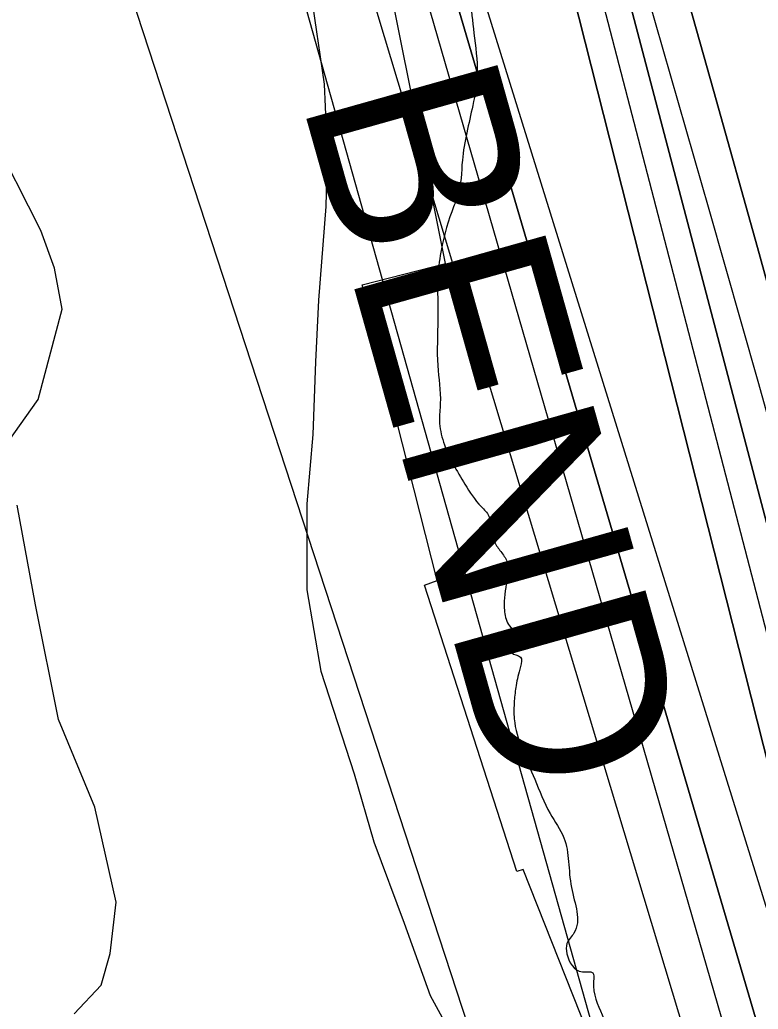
# Model space of a CAD drawing. Extents: x 3297772 to 3335630, y 634068 to 659439.
# Drawn here: x 3311791.4 to 3312163.3, y 653423 to 653921.5 of the extents above; entities that cross this region are included whole.
import ezdxf

# ---------------------------------------------------------------- set-up
doc = ezdxf.new("R2010")
doc.units = 0
for name, color, linetype in [('V-RIVR-EDGE', 7, 'Continuous'), ('V-RRAP-RVMT', 7, 'Continuous'), ('V-RRAP-RVMT-IDEN', 7, 'Continuous'), ('V-SITE-VEGE', 7, 'Continuous'), ('V-TOPO-DPTH', 7, 'Continuous'), ('V-TOPO-MAJR', 7, 'Continuous'), ('V-TOPO-MINR', 7, 'Continuous'), ('V-TOPO-WATR', 7, 'Continuous')]:
    doc.layers.add(name, color=color, linetype=linetype)

msp = doc.modelspace()

# ---------------------------------------------------------------- linework, layer by layer
at = {"layer": 'V-RIVR-EDGE'}
msp.add_spline([(3312883.83, 657641.82), (3312877.43, 657629.14), (3312871.37, 657628.72), (3312863.11, 657617.48), (3312850.09, 657604.96), (3312831.43, 657586.39), (3312812.78, 657572.58), (3312803.23, 657564.38), (3312789.37, 657559.65), (3312783.73, 657554.03), (3312778.95, 657547.98), (3312767.65, 657529.83), (3312766.74, 657514.68), (3312759.36, 657504.74), (3312737.65, 657480.11), (3312721.16, 657463.7), (3312710.73, 657449), (3312699.44, 657435.61), (3312692.93, 657428.27), (3312686.84, 657419.19), (3312681.62, 657408.38), (3312674.62, 657379.82), (3312668.49, 657352.56), (3312668.04, 657345.63), (3312665.88, 657344.77), (3312663.27, 657342.61), (3312660.21, 657327.47), (3312656.72, 657318.82), (3312656.28, 657315.35), (3312656.27, 657312.76), (3312656.25, 657305.4), (3312649.29, 657291.99), (3312642.33, 657278.15), (3312629.29, 657257.84), (3312613.67, 657244.02), (3312607.17, 657238.84), (3312604.13, 657235.39), (3312597.15, 657216.35), (3312589.75, 657199.05), (3312576.29, 657183.07), (3312552.85, 657158.45), (3312535.92, 657141.17), (3312529.84, 657135.12), (3312518.53, 657113.94), (3312495.09, 657088.45), (3312476.43, 657069.45), (3312466.01, 657059.08), (3312458.63, 657050.44), (3312456.42, 657033.99), (3312453.38, 657028.8), (3312435.15, 657010.23), (3312419.52, 656992.52), (3312412.13, 656980.42), (3312408.19, 656963.11), (3312401.64, 656941.04), (3312399.86, 656923.29), (3312398.97, 656910.74), (3312397.64, 656900.79), (3312392.42, 656890.41), (3312371.99, 656858.42), (3312368.08, 656851.5), (3312358.98, 656847.2), (3312355.07, 656842.44), (3312348.1, 656827.31), (3312342.02, 656819.53), (3312329.88, 656810.9), (3312322.93, 656802.69), (3312315.54, 656789.29), (3312314.22, 656780.63), (3312315.05, 656767.21), (3312319.36, 656757.24), (3312322.37, 656750.3), (3312324.96, 656746.4), (3312326.24, 656741.2), (3312321.9, 656736.88), (3312315.4, 656733.87), (3312309.33, 656731.72), (3312293.7, 656712.71), (3312281.09, 656690.66), (3312277.16, 656675.51), (3312275.39, 656662.1), (3312281.85, 656646.93), (3312281.83, 656640), (3312278.34, 656628.75), (3312273.12, 656617.94), (3312258.79, 656602.39), (3312246.2, 656588.13), (3312240.56, 656585.11), (3312233.19, 656580.37), (3312231.01, 656573.45), (3312216.18, 656528.02), (3312209.61, 656496.87), (3312208.27, 656481.72), (3312210.84, 656469.16), (3312213.84, 656459.19), (3312219.03, 656454.85), (3312220.75, 656451.81), (3312220.3, 656445.75), (3312215.52, 656438.4), (3312207.71, 656428.9), (3312199.46, 656418.96), (3312190.79, 656414.65), (3312182.97, 656406.45), (3312174.28, 656392.18), (3312172.95, 656381.36), (3312175.96, 656371.39), (3312180.7, 656362.29), (3312182.83, 656348.43), (3312180.2, 656336.75), (3312175.84, 656322.9), (3312165.83, 656303.44), (3312151.06, 656282.7), (3312142.37, 656268.86), (3312132.8, 656250.7), (3312126.26, 656232.97), (3312123.61, 656213.49), (3312124.38, 656172.36), (3312121.32, 656161.11), (3312110.42, 656131.7), (3312106.94, 656124.78), (3312106.49, 656119.15), (3312106.48, 656114.39), (3312107.78, 656112.65), (3312112.96, 656108.31), (3312112.95, 656104.85), (3312110.35, 656101.82), (3312104.71, 656098.81), (3312099.95, 656098.82), (3312095.18, 656094.93), (3312090.84, 656093.21), (3312087.81, 656093.65), (3312081.75, 656093.67), (3312077.85, 656090.65), (3312073.45, 656063.81), (3312068.16, 656026.59), (3312055.97, 655997.61), (3312045.52, 655975.56), (3312040.29, 655960.85), (3312035.47, 655938.35), (3312031.92, 655901.12), (3312030.13, 655879.05), (3312024.89, 655858.28), (3312021.83, 655848.33), (3312021.82, 655843.56), (3312023.1, 655834.9), (3312020.47, 655821.92), (3312016.98, 655812.4), (3312015.2, 655794.66), (3312007.34, 655765.67), (3312000.79, 655745.33), (3311997.76, 655742.31), (3311991.69, 655741.03), (3311986.48, 655736.71), (3311975.14, 655702.54), (3311969.88, 655673.54), (3311967.68, 655661.86), (3311967.62, 655636.74), (3311969.66, 655587.38), (3311970.07, 655575.69), (3311970.06, 655571.36), (3311972.22, 655571.36), (3311981.75, 655571.33), (3311985.2, 655568.29), (3311986.88, 655544.91), (3311989.45, 655536.24), (3311993.33, 655527.57), (3311994.15, 655510.25), (3311994.94, 655477.35), (3311993.58, 655456.14), (3311993.56, 655445.75), (3311996.13, 655437.08), (3311998.28, 655430.58), (3311999.55, 655418.45), (3312002.14, 655413.68), (3312005.59, 655409.78), (3312006.87, 655402.42), (3312010.72, 655381.62), (3312015.83, 655348.27), (3312020.08, 655316.22), (3312020.88, 655290.68), (3312024.34, 655286.34), (3312024.33, 655282.88), (3312021.72, 655278.55), (3312020.83, 655267.73), (3312020.36, 655251.71), (3312023.75, 655222.7), (3312024.12, 655198.88), (3312027.09, 655174.63), (3312027.92, 655158.18), (3312027.89, 655148.65), (3312033.05, 655134.35), (3312042.51, 655107.92), (3312048.96, 655087.55), (3312050.66, 655075.42), (3312051.93, 655064.16), (3312054.08, 655058.96), (3312054.93, 655053.33), (3312054.48, 655044.24), (3312054.44, 655029.52), (3312054.43, 655026.06), (3312057.46, 655026.05), (3312058.74, 655016.09), (3312058.72, 655009.59), (3312057.85, 655007), (3312058.7, 655000.5), (3312065.62, 654995.72), (3312069.06, 654986.19), (3312073.78, 654969.29), (3312075.04, 654956.3), (3312078.47, 654942.44), (3312077.58, 654930.32), (3312077.53, 654910.83), (3312077.47, 654886.59), (3312076.55, 654866.67), (3312076.51, 654848.49), (3312076.06, 654840.26), (3312077.76, 654829.87), (3312080.34, 654820.77), (3312078.15, 654811.25), (3312075.94, 654795.67), (3312071.58, 654782.69), (3312065.51, 654777.51), (3312055.05, 654751.56), (3312052.43, 654742.04), (3312052.83, 654727.32), (3312052.81, 654718.66), (3312051.92, 654709.57), (3312048.01, 654704.38), (3312044.11, 654701.8), (3312043.64, 654687.51), (3312041.88, 654675.39), (3312043.59, 654669.33), (3312047.46, 654658.06), (3312051.34, 654648.52), (3312056.94, 654638.55), (3312058.22, 654630.32), (3312056.91, 654626), (3312053.87, 654622.54), (3312055.56, 654606.08), (3312057.25, 654588.33), (3312055.9, 654567.55), (3312049.35, 654546.78), (3312038.46, 654520.4), (3312032.36, 654504.4), (3312028.85, 654484.49), (3312027.52, 654473.24), (3312030.9, 654437.29), (3312033.39, 654395.29), (3312033.79, 654380.57), (3312031.62, 654380.57), (3312029.45, 654378.41), (3312029.4, 654358.93), (3312028.5, 654342.91), (3312025.45, 654335.99), (3312021.1, 654326.48), (3312020.22, 654320.42), (3312017.16, 654307.87), (3312011.94, 654300.96), (3312002.83, 654291.89), (3311994.14, 654280.65), (3311985.01, 654266.82), (3311975.01, 654248.66), (3311965.01, 654231.8), (3311959.34, 654213.63), (3311951.92, 654190.7), (3311944.93, 654165.61), (3311941.42, 654144.83), (3311939.64, 654128.38), (3311938.31, 654114.97), (3311937.42, 654105.88), (3311937.39, 654090.72), (3311937.79, 654079.03), (3311943.83, 654068.63), (3311951.59, 654055.62), (3311959.76, 654034.82), (3311962.77, 654023.55), (3311962.74, 654015.33), (3311964.9, 654011.42), (3311970.96, 654011.41), (3311980.48, 654009.65), (3311992.58, 654001.4), (3311999.48, 653987.96), (3312004.63, 653969.33), (3312011.95, 653953.29), (3312017.96, 653932.49), (3312020.08, 653914.74), (3312021.76, 653894.38), (3312019.56, 653878.37), (3312014.29, 653850.67), (3312012.08, 653832.93), (3312009.91, 653827.3), (3312003.79, 653806.1), (3312002.03, 653792.69), (3312001.98, 653774.5), (3312001.97, 653770.61), (3312001.91, 653747.23), (3312003.17, 653728.17), (3312002.71, 653719.52), (3312004.85, 653708.69), (3312015.62, 653687.44), (3312023.82, 653676.17), (3312027.7, 653671.4), (3312028.56, 653667.5), (3312028.98, 653663.17), (3312031.13, 653657.1), (3312034.58, 653652.33), (3312037.17, 653647.13), (3312036.72, 653638.9), (3312035.38, 653625.05), (3312037.1, 653617.69), (3312040.98, 653611.18), (3312040.97, 653607.28), (3312039.22, 653602.53), (3312043.55, 653600.35), (3312043.54, 653595.59), (3312041.35, 653586.07), (3312040.46, 653578.28), (3312040.44, 653569.19), (3312044.3, 653554.02), (3312050.76, 653538.85), (3312058.51, 653521.52), (3312065.4, 653509.38), (3312069.24, 653484.25), (3312070.48, 653461.3), (3312067, 653456.12), (3312066.99, 653450.92), (3312074.76, 653441.81), (3312079.96, 653441.36), (3312080.38, 653437.03), (3312084.67, 653420.14), (3312091.12, 653403.67), (3312098.44, 653386.77), (3312109.65, 653368.12), (3312121.74, 653355.97), (3312125.62, 653349.46), (3312128.2, 653339.5), (3312130.35, 653336.03), (3312138.14, 653334.71), (3312144.18, 653326.04), (3312155.83, 653308.26), (3312169.63, 653287.88), (3312173.5, 653275.74), (3312176.95, 653271.41), (3312179.98, 653271.83), (3312182.58, 653271.39), (3312186.46, 653264.45), (3312198.98, 653249.7), (3312207.62, 653241.02), (3312220.12, 653218.91), (3312235.21, 653193.33), (3312245.1, 653166.89), (3312251.55, 653147.39), (3312254.98, 653135.26), (3312261.89, 653129.18), (3312265.78, 653127.01), (3312270.09, 653117.04), (3312278.69, 653091.91), (3312283.82, 653066.35), (3312289.81, 653037.33), (3312290.63, 653020.87), (3312298.83, 653007.86), (3312313.06, 652986.18), (3312331.2, 652965.79), (3312349.32, 652943.23), (3312366.58, 652917.21), (3312380.37, 652892.06), (3312391.13, 652867.79), (3312399.29, 652837.46), (3312404.42, 652813.21), (3312413.86, 652779.84), (3312426.26, 652716.17), (3312433.53, 652679.35), (3312435.21, 652658.13), (3312432.58, 652646.01), (3312429.96, 652637.36), (3312427.78, 652630.01), (3312427.76, 652621.35), (3312435.5, 652598.38), (3312438.91, 652579.32), (3312438.44, 652564.6), (3312439.24, 652538.19), (3312442.23, 652518.7), (3312447.38, 652503.53), (3312468.06, 652459.75), (3312483.55, 652420.75), (3312498.17, 652381.31), (3312505.93, 652365.71), (3312511.1, 652356.6), (3312510.65, 652348.38), (3312513.66, 652343.61), (3312517.12, 652340.57), (3312519.7, 652334.93), (3312520.12, 652328.44), (3312520.54, 652323.67), (3312524.86, 652318.9), (3312527.42, 652304.61), (3312533.48, 652302.43), (3312534.77, 652300.69), (3312534.76, 652295.06), (3312533.46, 652292.9), (3312539.49, 652282.93), (3312543.36, 652271.23), (3312557.17, 652254.31), (3312567.53, 652240), (3312583.95, 652226.54), (3312597.76, 652210.48), (3312621.93, 652179.25), (3312627.1, 652170.14), (3312635.32, 652164.49), (3312643.09, 652156.68), (3312650.43, 652146.71), (3312660.77, 652128.06), (3312679.29, 652089.05), (3312693.93, 652055.24), (3312706.41, 652026.64), (3312729.27, 651989.78), (3312750.41, 651958.12), (3312768.1, 651933.83), (3312782.77, 651915.18), (3312793.57, 651904.76), (3312806.08, 651886.98), (3312821.18, 651865.29), (3312842.77, 651841.86), (3312858.75, 651825.8), (3312876.91, 651814.5), (3312895.06, 651799.73), (3312904.14, 651794.95), (3312909.31, 651788.01), (3312919.23, 651769.8), (3312923.54, 651761.13), (3312925.69, 651758.96), (3312932.62, 651758.51), (3312939.97, 651754.16), (3312941.26, 651751.56), (3312945.99, 651737.26), (3312947.27, 651729.03), (3312950.29, 651723.83), (3312963.67, 651706.91), (3312981.79, 651681.75)], degree=3, dxfattribs=at)
at = {"layer": 'V-RRAP-RVMT'}
for p, q in [((3312005.72, 653798.75), (3311948.75, 654083.69)), ((3311963.87, 653787.89), (3312005.72, 653798.75)), ((3312001.68, 653638.94), (3311963.87, 653787.89)), ((3311995.25, 653636.68), (3312001.68, 653638.94)), ((3312041.71, 653492.35), (3311995.25, 653636.68)), ((3312044.99, 653493.32), (3312041.71, 653492.35)), ((3312100.43, 653353.59), (3312044.99, 653493.32))]:
    msp.add_line(p, q, dxfattribs=at)
at = {"layer": 'V-SITE-VEGE'}
for points in [[(3311937.74, 653936.16), (3311944.67, 653889.03), (3311946.26, 653854.81), (3311945.55, 653827.43), (3311941.84, 653780.28), (3311940.37, 653749.1), (3311938.92, 653712.6), (3311935.94, 653677.61), (3311936.03, 653634.26), (3311942.95, 653593.21), (3311959.77, 653541.53), (3311969.72, 653507.33), (3311985.01, 653466.3), (3311998, 653429.82), (3312031.58, 653368.28)], [(3311785.44, 653708.77), (3311800.61, 653730.09), (3311812.69, 653775.74), (3311808.85, 653796.27), (3311801.97, 653815.26), (3311776.78, 653864.65)], [(3311818.67, 653420.62), (3311832.33, 653435.1), (3311836.87, 653451.08), (3311839.86, 653476.94), (3311829.13, 653524.83), (3311810.79, 653568.9), (3311799.28, 653626.67), (3311790.06, 653676.84)]]:
    msp.add_lwpolyline(points, dxfattribs=at)
at = {"layer": 'V-TOPO-DPTH'}
for points in [[(3312070.15, 654136.9), (3312141.02, 653885.32), (3312162.99, 653806.68), (3312184.71, 653727.97), (3312206.08, 653649.17), (3312227.21, 653570.3), (3312254.46, 653467.69), (3312261.85, 653440.1), (3312269.31, 653412.52), (3312276.88, 653384.98), (3312284.52, 653357.45), (3312292.49, 653330.02), (3312300.81, 653302.71), (3312309.66, 653275.56), (3312318.87, 653248.53), (3312333.7, 653206.35), (3312342.66, 653181.44), (3312351.86, 653156.63), (3312361.42, 653131.94), (3312371.22, 653107.35), (3312690.18, 652323.7)], [(3312690.18, 652323.7), (3312371.22, 653107.35), (3312361.42, 653131.94), (3312351.86, 653156.63), (3312342.66, 653181.44), (3312333.7, 653206.35), (3312318.87, 653248.53), (3312309.66, 653275.56), (3312300.81, 653302.71), (3312292.49, 653330.02), (3312284.52, 653357.45), (3312276.88, 653384.98), (3312269.31, 653412.52), (3312261.85, 653440.1), (3312254.46, 653467.69), (3312227.21, 653570.3), (3312206.08, 653649.17), (3312184.71, 653727.97), (3312162.99, 653806.68), (3312141.02, 653885.32), (3312070.15, 654136.9)], [(3312844.52, 651763.04), (3312795.63, 651855.99), (3312702.52, 652035.45), (3312700.73, 652038.97), (3312699, 652042.52), (3312697.34, 652046.1), (3312695.73, 652049.71), (3312631.72, 652196.89), (3312598.51, 652274.25), (3312565.78, 652351.82), (3312533.78, 652429.69), (3312502.26, 652507.76), (3312273.53, 653082.1), (3312263.86, 653107.05), (3312254.5, 653132.12), (3312245.6, 653157.35), (3312237.02, 653182.7), (3312216.79, 653244.28), (3312209.52, 653266.48), (3312202.27, 653288.69), (3312195.07, 653310.92), (3312187.9, 653333.15), (3312180.53, 653355.31), (3311952.44, 654130.84)], [(3312911.52, 651802.24), (3312878.41, 651868.71), (3312845.45, 651935.25), (3312779.3, 652069.44), (3312774.28, 652079.8), (3312769.34, 652090.21), (3312764.54, 652100.67), (3312759.83, 652111.18), (3312317.81, 653113.64), (3312315.58, 653118.79), (3312313.4, 653123.95), (3312311.29, 653129.13), (3312309.21, 653134.34), (3312305.33, 653144.3), (3312305.08, 653145.04), (3312305.01, 653145.28), (3312049.31, 654117.72)], [(3312049.31, 654117.72), (3312305.01, 653145.28), (3312305.08, 653145.04), (3312305.33, 653144.3), (3312309.21, 653134.34), (3312311.29, 653129.13), (3312313.4, 653123.95), (3312315.58, 653118.79), (3312317.81, 653113.64), (3312759.83, 652111.18), (3312764.54, 652100.67), (3312769.34, 652090.21), (3312774.28, 652079.8), (3312779.3, 652069.44), (3312845.45, 651935.25), (3312878.41, 651868.71), (3312911.52, 651802.24)], [(3312516.69, 652560.13), (3312476.8, 652660.65), (3312295.65, 653125.55), (3312292.74, 653133.25), (3312289.92, 653140.98), (3312287.26, 653148.76), (3312284.69, 653156.58), (3312225.15, 653343.91), (3312210.96, 653388.8), (3312196.86, 653433.72), (3312029.57, 654093.88)], [(3312029.57, 654093.88), (3312196.86, 653433.72), (3312210.96, 653388.8), (3312225.15, 653343.91), (3312284.69, 653156.58), (3312287.26, 653148.76), (3312289.92, 653140.98), (3312292.74, 653133.25), (3312295.65, 653125.55), (3312476.8, 652660.65), (3312516.69, 652560.13)]]:
    msp.add_lwpolyline(points, dxfattribs=at)
at = {"layer": 'V-TOPO-MAJR'}
msp.add_lwpolyline([(3311880.87, 654121.72), (3312148.05, 653171.61), (3312161.57, 653141.82), (3312175.03, 653111.99), (3312188.42, 653082.14), (3312201.76, 653052.26), (3312278.97, 652878.71), (3312330.53, 652761.89), (3312381.63, 652644.87), (3312432.04, 652527.55), (3312482, 652410.03), (3312625.05, 652070.7), (3312638.14, 652040.37), (3312651.57, 652010.19), (3312665.49, 651980.24), (3312679.76, 651950.44), (3312685.8, 651938.07), (3312699.03, 651911.14), (3312712.31, 651884.23), (3312725.67, 651857.37), (3312739.09, 651830.53)], dxfattribs=at)
at = {"layer": 'V-TOPO-MINR'}
for points in [[(3311961.72, 654135.97), (3312262.41, 653168.74), (3312267.81, 653152.76), (3312273.41, 653136.85), (3312279.31, 653121.05), (3312285.41, 653105.31), (3312673.29, 652132.47)], [(3312070.15, 654136.9), (3312141.02, 653885.32), (3312162.99, 653806.68), (3312184.71, 653727.97), (3312206.08, 653649.17), (3312227.21, 653570.3), (3312254.46, 653467.69), (3312261.85, 653440.1), (3312269.31, 653412.52), (3312276.88, 653384.98), (3312284.52, 653357.45), (3312292.49, 653330.02), (3312300.81, 653302.71), (3312309.66, 653275.56), (3312318.87, 653248.53), (3312333.7, 653206.35), (3312342.66, 653181.44), (3312351.86, 653156.63), (3312361.42, 653131.94), (3312371.22, 653107.35), (3312690.18, 652323.7)], [(3311952.44, 654130.84), (3312180.53, 653355.31), (3312187.9, 653333.15), (3312195.07, 653310.92), (3312202.27, 653288.69), (3312209.52, 653266.48), (3312216.79, 653244.28), (3312237.02, 653182.7), (3312245.6, 653157.35), (3312254.5, 653132.12), (3312263.86, 653107.05), (3312273.53, 653082.1), (3312502.26, 652507.76), (3312533.78, 652429.69), (3312565.78, 652351.82), (3312598.51, 652274.25), (3312631.72, 652196.89), (3312695.73, 652049.71), (3312697.34, 652046.1), (3312699, 652042.52), (3312700.73, 652038.97), (3312702.52, 652035.45), (3312795.63, 651855.99), (3312844.52, 651763.04)], [(3312049.31, 654117.72), (3312305.01, 653145.28), (3312305.08, 653145.04), (3312305.33, 653144.3), (3312309.21, 653134.34), (3312311.29, 653129.13), (3312313.4, 653123.95), (3312315.58, 653118.79), (3312317.81, 653113.64), (3312759.83, 652111.18), (3312764.54, 652100.67), (3312769.34, 652090.21), (3312774.28, 652079.8), (3312779.3, 652069.44), (3312845.45, 651935.25), (3312878.41, 651868.71), (3312911.52, 651802.24)], [(3311944.28, 654111.47), (3312192.83, 653252.57), (3312196.99, 653240.48), (3312200.99, 653228.33), (3312204.99, 653216.18), (3312208.98, 653204.03), (3312212.98, 653191.87), (3312219.65, 653171.56), (3312227.18, 653149.33), (3312234.97, 653127.19), (3312243.16, 653105.19), (3312251.62, 653083.29), (3312320.13, 652910.52), (3312363.43, 652802.47), (3312407.25, 652694.62), (3312451.83, 652587.09), (3312496.93, 652479.78), (3312677.13, 652055.24), (3312681.77, 652044.6), (3312686.53, 652034.02), (3312691.49, 652023.53), (3312696.58, 652013.1), (3312759.51, 651887.17), (3312796.56, 651814.03)], [(3312039.44, 654105.8), (3312210.31, 653448.04), (3312227, 653389.99), (3312295.26, 653150.9), (3312296.46, 653146.9), (3312297.73, 653142.93), (3312299.12, 653139), (3312300.58, 653135.1), (3312364.69, 652970.58), (3312398.81, 652884.66), (3312433.65, 652799.04), (3312469.57, 652713.87), (3312506.21, 652629), (3312729.88, 652119.82), (3312739.56, 652098.19), (3312749.42, 652076.64), (3312759.57, 652055.23), (3312769.91, 652033.9), (3312798.63, 651975.63), (3312822.44, 651927.67), (3312846.42, 651879.8), (3312870.67, 651832.06)], [(3311793.11, 654100.1), (3312097.4, 653169.17), (3312099.73, 653167.13), (3312101.93, 653164.97), (3312103.93, 653162.62), (3312105.79, 653160.15), (3312107.48, 653157.54), (3312109.07, 653154.87), (3312110.51, 653152.13), (3312111.85, 653149.33), (3312121.27, 653128.25), (3312127.26, 653114.88), (3312133.27, 653101.51), (3312139.31, 653088.16), (3312145.38, 653074.82), (3312513.58, 652266.7)], [(3311923, 654085.41), (3312202.65, 653157.69), (3312203.81, 653154.94), (3312204.87, 653152.16), (3312205.87, 653149.35), (3312206.82, 653146.51), (3312207.77, 653143.68), (3312208.71, 653140.85), (3312209.64, 653138.01), (3312211.33, 653132.87), (3312213.15, 653127.48), (3312215.04, 653122.11), (3312217.02, 653116.78), (3312219.07, 653111.47), (3312235.13, 653070.8), (3312245.32, 653045.2), (3312255.6, 653019.63), (3312266.01, 652994.12), (3312276.51, 652968.65), (3312652.6, 652062.7)], [(3312096.01, 653974.08), (3312138.51, 653826.05), (3312163.07, 653739.46), (3312187.24, 653652.77), (3312210.85, 653565.92), (3312234.07, 653478.96), (3312280.87, 653301.36), (3312284.44, 653287.93), (3312288.05, 653274.52), (3312291.71, 653261.12), (3312295.42, 653247.73), (3312299.28, 653234.39), (3312303.32, 653221.11), (3312307.62, 653207.91), (3312312.09, 653194.77), (3312315.28, 653185.72), (3312321.61, 653168.14), (3312328.12, 653150.63), (3312334.89, 653133.22), (3312341.84, 653115.87), (3312421.78, 652920.7), (3312469.29, 652806.01), (3312517.4, 652691.58), (3312566.41, 652577.53)]]:
    msp.add_lwpolyline(points, dxfattribs=at)
at = {"layer": 'V-TOPO-WATR'}
msp.add_lwpolyline([(3312029.57, 654093.88), (3312196.86, 653433.72), (3312210.96, 653388.8), (3312225.15, 653343.91), (3312284.69, 653156.58), (3312287.26, 653148.76), (3312289.92, 653140.98), (3312292.74, 653133.25), (3312295.65, 653125.55), (3312476.8, 652660.65), (3312516.69, 652560.13)], dxfattribs=at)

# ---------------------------------------------------------------- texts
at = {"layer": 'V-RRAP-RVMT-IDEN'}
msp.add_text('BEND', height=100, rotation=285.7298, dxfattribs=at).set_placement((3311932.75, 653882.1))

doc.saveas('drawing.dxf')
